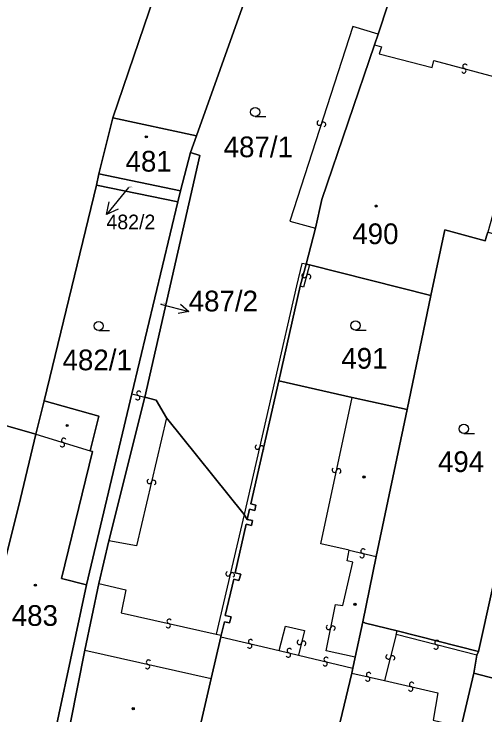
# Model space of a CAD drawing. Extents: x -600309 to -598967, y -1161267 to -1160292.
# Drawn here: x -599978 to -599939.3, y -1161134.8 to -1161077.3 of the extents above; entities that cross this region are included whole.
import ezdxf

# ---------------------------------------------------------------- set-up
doc = ezdxf.new("R2010")
doc.units = 0
for name, color, linetype in [('Level 1', 7, 'Continuous'), ('Level 13', 7, 'Continuous'), ('Level 3', 7, 'Continuous'), ('Level 4', 7, 'Continuous'), ('Level 5', 7, 'Continuous'), ('Level 57', 7, 'Continuous'), ('Level 60', 7, 'Continuous')]:
    doc.layers.add(name, color=color, linetype=linetype)

msp = doc.modelspace()

# ---------------------------------------------------------------- linework, layer by layer
at = {"layer": 'Level 1'}
for points in [[(-599969.84, -1161085.78), (-599963.43, -1161066.98), (-599957.36, -1161049.29)], [(-599955.2, -1161065.48), (-599962.99, -1161087.27)], [(-599945.61, -1161071.42), (-599948.08, -1161078.93)], [(-599948.08, -1161078.93), (-599948.37, -1161079.79)], [(-599953.21, -1161094.85), (-599952.69, -1161092.5), (-599948.37, -1161079.79)], [(-599969.84, -1161085.78), (-599970.99, -1161090.37)], [(-599962.99, -1161087.27), (-599969.84, -1161085.78)], [(-599962.99, -1161087.27), (-599963.46, -1161088.64)], [(-599967.23, -1161108.7), (-599962.71, -1161088.89), (-599963.46, -1161088.64)], [(-599963.46, -1161088.64), (-599964.29, -1161091.77)], [(-599970.99, -1161090.37), (-599971.18, -1161091.31)], [(-599964.29, -1161091.77), (-599970.99, -1161090.37)], [(-599971.18, -1161091.31), (-599975.49, -1161109.01)], [(-599971.18, -1161091.31), (-599964.52, -1161092.68)], [(-599964.29, -1161091.77), (-599964.52, -1161092.68)], [(-599964.52, -1161092.68), (-599968.28, -1161108.43)], [(-599953.21, -1161094.85), (-599953.98, -1161097.8)], [(-599939.17, -1161095.5), (-599939.28, -1161095.87), (-599942.59, -1161094.98), (-599943.75, -1161100.36)], [(-599953.98, -1161097.8), (-599954.48, -1161099.61)], [(-599953.71, -1161097.86), (-599953.98, -1161097.8)], [(-599943.75, -1161100.36), (-599953.71, -1161097.86)], [(-599954.48, -1161099.61), (-599956.23, -1161107.37)], [(-599943.75, -1161100.36), (-599945.7, -1161109.72)], [(-599933.31, -1161100.19), (-599939.84, -1161129.57)], [(-599956.23, -1161107.37), (-599958.51, -1161117.45), (-599958.1, -1161117.56), (-599958.19, -1161118), (-599958.64, -1161117.89), (-599958.82, -1161118.75)], [(-599950.2, -1161108.74), (-599956.23, -1161107.37)], [(-599991.07, -1161107.51), (-599976.16, -1161111.75)], [(-599968.28, -1161108.43), (-599972.01, -1161124.1)], [(-599975.49, -1161109.01), (-599976.16, -1161111.75)], [(-599971.7, -1161113.1), (-599971, -1161110.27), (-599975.49, -1161109.01)], [(-599970.16, -1161120.49), (-599967.23, -1161108.7)], [(-599967.23, -1161108.7), (-599966.28, -1161108.94), (-599965.44, -1161110.41)], [(-599945.7, -1161109.72), (-599950.2, -1161108.74)], [(-599945.7, -1161109.72), (-599948.24, -1161121.79)], [(-599965.44, -1161110.41), (-599959.06, -1161118.34)], [(-599976.16, -1161111.75), (-599977.42, -1161117.01), (-599978.65, -1161121.98), (-599978.85, -1161121.95), (-599978.98, -1161122.5)], [(-599972.01, -1161124.1), (-599974.06, -1161123.59), (-599971.52, -1161113.15), (-599971.7, -1161113.1)], [(-599958.82, -1161118.75), (-599958.38, -1161118.83), (-599958.46, -1161119.23), (-599958.91, -1161119.12), (-599959.8, -1161123.12), (-599959.35, -1161123.22), (-599959.49, -1161123.75), (-599959.92, -1161123.65), (-599960.62, -1161126.63), (-599960.14, -1161126.72), (-599960.26, -1161127.21), (-599960.67, -1161127.13), (-599960.95, -1161128.23)], [(-599959.06, -1161118.34), (-599958.82, -1161118.75)], [(-599970.98, -1161124), (-599970.16, -1161120.49)], [(-599948.24, -1161121.79), (-599949.34, -1161127.15)], [(-599972.15, -1161129.47), (-599970.98, -1161124)], [(-599972.01, -1161124.1), (-599975.6, -1161140.9)], [(-599949.34, -1161127.15), (-599949.96, -1161130.04)], [(-599946.52, -1161127.87), (-599949.1, -1161127.24), (-599949.34, -1161127.15)], [(-599946.52, -1161127.87), (-599939.84, -1161129.57)], [(-599960.98, -1161128.38), (-599961.76, -1161131.79)], [(-599960.95, -1161128.23), (-599960.98, -1161128.38)], [(-599974.46, -1161141.2), (-599972.15, -1161129.47)], [(-599939.84, -1161129.57), (-599939.96, -1161129.87)], [(-599949.96, -1161130.04), (-599950.16, -1161130.94)], [(-599939.96, -1161129.87), (-599940.21, -1161131.34)], [(-599950.16, -1161130.94), (-599950.24, -1161131.34)], [(-599950.24, -1161131.34), (-599953.72, -1161145.96)], [(-599940.21, -1161131.34), (-599941.27, -1161135.74)], [(-599936.67, -1161132.28), (-599940.21, -1161131.34)], [(-599961.76, -1161131.79), (-599964.45, -1161143.41)]]:
    msp.add_lwpolyline(points, dxfattribs=at)
at = {"layer": 'Level 13'}
for centre, start, end in [((-599940.941, -1161081.572), 22.58406, 254.68205), ((-599941.038, -1161081.928), 202.3696, 74.9596), ((-599952.905, -1161086.213), 109.21985, 341.80985), ((-599952.555, -1161086.328), 289.43431, 161.5323), ((-599954.138, -1161098.721), 112.08979, 344.67979), ((-599953.782, -1161098.82), 292.30424, 164.40224), ((-599967.712, -1161108.382), 22.95196, 255.04996), ((-599967.807, -1161108.738), 202.73751, 75.32751), ((-599973.984, -1161112.596), 200.31771, 72.90771), ((-599973.875, -1161112.244), 20.53216, 252.63016), ((-599957.979, -1161112.798), 114.26632, 346.85632), ((-599957.621, -1161112.883), 294.48078, 166.57878), ((-599951.67, -1161114.69), 115.22903, 347.32703), ((-599951.31, -1161114.77), 295.01458, 167.60458), ((-599966.849, -1161115.617), 113.96039, 346.55039), ((-599966.491, -1161115.704), 294.17484, 166.27284), ((-599949.306, -1161121.341), 23.94535, 256.04335), ((-599949.394, -1161121.699), 203.73089, 76.32089), ((-599960.389, -1161123.197), 113.95035, 346.54035), ((-599960.031, -1161123.284), 294.16481, 166.2628), ((-599965.218, -1161127.09), 24.81286, 256.91086), ((-599965.301, -1161127.449), 204.5984, 77.1884), ((-599952.141, -1161127.582), 116.03373, 348.13173), ((-599951.78, -1161127.657), 295.81928, 168.40928), ((-599958.537, -1161128.761), 24.32571, 256.42371), ((-599954.538, -1161128.815), 113.25559, 345.84559), ((-599958.622, -1161129.119), 204.11126, 76.70126), ((-599954.181, -1161128.906), 293.47005, 165.56804), ((-599943.327, -1161129.198), 203.0121, 75.1101), ((-599943.234, -1161128.842), 22.79764, 255.38764), ((-599955.444, -1161129.859), 203.63512, 76.22512), ((-599955.355, -1161129.501), 23.84957, 255.94757), ((-599966.918, -1161130.45), 24.78555, 256.88355), ((-599952.335, -1161130.221), 23.85265, 255.95065), ((-599947.248, -1161130.015), 113.2288, 345.8188), ((-599946.891, -1161130.106), 293.44325, 165.54125), ((-599967.001, -1161130.809), 204.57109, 77.16109), ((-599952.424, -1161130.579), 203.6382, 76.2282), ((-599948.847, -1161131.471), 24.44013, 256.53812), ((-599948.932, -1161131.829), 204.22567, 76.81567), ((-599945.317, -1161132.281), 24.35897, 256.45696), ((-599945.402, -1161132.639), 204.14451, 76.73451)]:
    msp.add_arc(centre, 0.184, start, end, dxfattribs=at)
at = {"layer": 'Level 3'}
for points in [[(-599948.08, -1161078.93), (-599950.14, -1161078.29), (-599955.31, -1161094.26), (-599953.21, -1161094.85)], [(-599948.37, -1161079.79), (-599947.8, -1161079.95), (-599947.98, -1161080.55), (-599943.63, -1161081.67), (-599943.49, -1161081.09), (-599938.49, -1161082.41)], [(-599953.98, -1161097.8), (-599954.34, -1161097.73), (-599954.78, -1161099.57), (-599956.54, -1161107.33), (-599959.06, -1161118.34)], [(-599953.71, -1161097.86), (-599954.2, -1161099.68), (-599954.48, -1161099.61)], [(-599968.28, -1161108.43), (-599967.23, -1161108.7)], [(-599950.46, -1161121.26), (-599952.78, -1161120.73), (-599950.2, -1161108.74)], [(-599965.44, -1161110.41), (-599967.9, -1161120.9), (-599970.16, -1161120.49)], [(-599976.16, -1161111.75), (-599971.7, -1161113.1)], [(-599959.06, -1161118.34), (-599961.36, -1161128.14)], [(-599949.96, -1161130.04), (-599952.34, -1161129.52), (-599951.58, -1161125.73), (-599950.96, -1161125.81), (-599950.14, -1161122.24), (-599950.62, -1161122.13), (-599950.46, -1161121.26)], [(-599950.46, -1161121.26), (-599948.24, -1161121.79)], [(-599970.98, -1161124), (-599968.77, -1161124.5), (-599969.17, -1161126.4), (-599961.36, -1161128.14)], [(-599956.19, -1161129.49), (-599955.67, -1161127.49), (-599954.11, -1161127.85), (-599954.61, -1161129.87)], [(-599946.6, -1161128.17), (-599946.52, -1161127.87)], [(-599961.36, -1161128.14), (-599960.95, -1161128.23)], [(-599960.98, -1161128.38), (-599956.19, -1161129.49)], [(-599946.6, -1161128.17), (-599947.54, -1161131.96)], [(-599939.96, -1161129.87), (-599946.6, -1161128.17)], [(-599972.15, -1161129.47), (-599961.76, -1161131.79)], [(-599956.19, -1161129.49), (-599954.61, -1161129.87)], [(-599954.61, -1161129.87), (-599950.16, -1161130.94)], [(-599950.24, -1161131.34), (-599947.54, -1161131.96)], [(-599947.54, -1161131.96), (-599943.17, -1161132.97), (-599943.55, -1161135.2), (-599941.27, -1161135.74)]]:
    msp.add_lwpolyline(points, dxfattribs=at)
at = {"layer": 'Level 5'}
for p, q in [((-599958.16, -1161085.69), (-599957.285, -1161085.69)), ((-599971, -1161103.24), (-599970.125, -1161103.24)), ((-599949.93, -1161103.2), (-599949.055, -1161103.2)), ((-599941.04, -1161111.68), (-599940.165, -1161111.68))]:
    msp.add_line(p, q, dxfattribs=at)
for centre, radius in [((-599958.16, -1161085.315), 0.375), ((-599967.1, -1161087.35), 0.09), ((-599967.1, -1161087.35), 0.0521), ((-599948.23, -1161093.03), 0.09), ((-599948.23, -1161093.03), 0.0521), ((-599971, -1161102.865), 0.375), ((-599949.93, -1161102.825), 0.375), ((-599973.59, -1161111.03), 0.09), ((-599973.59, -1161111.03), 0.0521), ((-599941.04, -1161111.305), 0.375), ((-599949.23, -1161115.25), 0.09), ((-599949.23, -1161115.25), 0.0521), ((-599976.2, -1161124.13), 0.09), ((-599976.2, -1161124.13), 0.0521), ((-599949.97, -1161125.7), 0.09), ((-599949.97, -1161125.7), 0.0521), ((-599968.17, -1161134.27), 0.09), ((-599968.17, -1161134.27), 0.0521)]:
    msp.add_circle(centre, radius, dxfattribs=at)
at = {"layer": 'Level 57'}
for p, q in [((-599968.57, -1161091.51), (-599970.37, -1161093.73)), ((-599965.92, -1161101.07), (-599963.62, -1161101.67))]:
    msp.add_line(p, q, dxfattribs=at)
for points in [[(-599969.4, -1161093.29), (-599970.37, -1161093.73), (-599970.14, -1161092.69)], [(-599964.287, -1161101.087), (-599963.62, -1161101.67), (-599964.487, -1161101.853)]]:
    msp.add_lwpolyline(points, dxfattribs=at)
at = {"layer": 'Level 60'}
for points in [[(-599969.84, -1161085.78), (-599963.43, -1161066.98), (-599957.36, -1161049.29), (-599954.53, -1161041.04), (-599948.21, -1161022.23), (-599941.17, -1161024.62), (-599955.2, -1161065.48), (-599962.99, -1161087.27)], [(-599997.96, -1161105.57), (-599998.39, -1161105.39), (-599997.17, -1161101.32), (-599989.35, -1161075.82), (-599986.44, -1161067.18), (-599981.21, -1161051.66), (-599978.31, -1161043.6), (-599977.92, -1161043.71), (-599957.36, -1161049.29), (-599963.43, -1161066.98), (-599969.84, -1161085.78), (-599970.99, -1161090.37), (-599971.18, -1161091.31), (-599975.49, -1161109.01), (-599976.16, -1161111.75), (-599991.07, -1161107.51), (-599994.63, -1161106.5)], [(-599962.99, -1161087.27), (-599955.2, -1161065.48), (-599944.9, -1161069.34), (-599945.61, -1161071.42), (-599948.08, -1161078.93), (-599948.37, -1161079.79), (-599952.69, -1161092.5), (-599953.21, -1161094.85), (-599953.98, -1161097.8), (-599954.48, -1161099.61), (-599956.23, -1161107.37), (-599958.51, -1161117.45), (-599958.1, -1161117.56), (-599958.19, -1161118), (-599958.64, -1161117.89), (-599958.82, -1161118.75), (-599959.06, -1161118.34), (-599965.44, -1161110.41), (-599966.28, -1161108.94), (-599967.23, -1161108.7), (-599962.71, -1161088.89), (-599963.46, -1161088.64)], [(-599948.08, -1161078.93), (-599945.61, -1161071.42), (-599936.1, -1161074.93), (-599936.97, -1161077.75), (-599938.49, -1161082.41), (-599935.69, -1161083.15), (-599939.08, -1161095.18), (-599939.17, -1161095.5), (-599939.28, -1161095.87), (-599942.59, -1161094.98), (-599943.75, -1161100.36), (-599953.71, -1161097.86), (-599953.98, -1161097.8), (-599953.21, -1161094.85), (-599952.69, -1161092.5), (-599948.37, -1161079.79)], [(-599970.99, -1161090.37), (-599969.84, -1161085.78), (-599962.99, -1161087.27), (-599963.46, -1161088.64), (-599964.29, -1161091.77)], [(-599964.29, -1161091.77), (-599963.46, -1161088.64), (-599962.71, -1161088.89), (-599967.23, -1161108.7), (-599970.16, -1161120.49), (-599970.98, -1161124), (-599972.15, -1161129.47), (-599974.46, -1161141.2), (-599975.6, -1161140.9), (-599972.01, -1161124.1), (-599968.28, -1161108.43), (-599964.52, -1161092.68)], [(-599971.18, -1161091.31), (-599970.99, -1161090.37), (-599964.29, -1161091.77), (-599964.52, -1161092.68)], [(-599975.49, -1161109.01), (-599971.18, -1161091.31), (-599964.52, -1161092.68), (-599968.28, -1161108.43), (-599972.01, -1161124.1), (-599974.06, -1161123.59), (-599971.52, -1161113.15), (-599971.7, -1161113.1), (-599971, -1161110.27)], [(-599945.7, -1161109.72), (-599943.75, -1161100.36), (-599942.59, -1161094.98), (-599939.28, -1161095.87), (-599939.17, -1161095.5), (-599939.08, -1161095.18), (-599932.61, -1161096.87), (-599932.66, -1161097.15), (-599932.94, -1161098.44), (-599933.31, -1161100.19), (-599939.84, -1161129.57), (-599946.52, -1161127.87), (-599949.1, -1161127.24), (-599949.34, -1161127.15), (-599948.24, -1161121.79)], [(-599939.96, -1161129.87), (-599939.84, -1161129.57), (-599933.31, -1161100.19), (-599932.94, -1161098.44), (-599932.66, -1161097.15), (-599932.61, -1161096.87), (-599931.83, -1161097.11), (-599923.94, -1161099.26), (-599923.97, -1161099.56), (-599924.02, -1161099.85), (-599929.94, -1161125.52), (-599930.5, -1161127.7), (-599931.65, -1161133.02), (-599931.8, -1161133.46), (-599932.04, -1161133.38), (-599935.38, -1161132.59), (-599936.67, -1161132.28), (-599940.21, -1161131.34)], [(-599954.48, -1161099.61), (-599953.98, -1161097.8), (-599953.71, -1161097.86), (-599943.75, -1161100.36), (-599945.7, -1161109.72), (-599950.2, -1161108.74), (-599956.23, -1161107.37)], [(-600002.31, -1161116.28), (-600000.62, -1161111.06), (-600000.2, -1161111.2), (-600000.01, -1161110.63), (-599998.39, -1161105.39), (-599997.96, -1161105.57), (-599994.63, -1161106.5), (-599991.07, -1161107.51), (-599976.16, -1161111.75), (-599977.42, -1161117.01), (-599978.65, -1161121.98), (-599978.85, -1161121.95), (-599978.98, -1161122.5), (-599979.39, -1161124.2), (-599983.06, -1161138.73), (-599989.48, -1161136.6), (-599989.27, -1161136.16), (-600000.48, -1161132.51), (-600000.75, -1161133.07), (-600006.35, -1161131.1), (-600007.07, -1161131.01), (-600003.34, -1161119.48)], [(-599978.65, -1161121.98), (-599977.42, -1161117.01), (-599976.16, -1161111.75), (-599975.49, -1161109.01), (-599971, -1161110.27), (-599971.7, -1161113.1), (-599971.52, -1161113.15), (-599974.06, -1161123.59), (-599972.01, -1161124.1), (-599975.6, -1161140.9), (-599983.06, -1161138.73), (-599979.39, -1161124.2), (-599978.98, -1161122.5), (-599978.85, -1161121.95)], [(-599967.23, -1161108.7), (-599966.28, -1161108.94), (-599965.44, -1161110.41), (-599959.06, -1161118.34), (-599958.82, -1161118.75), (-599958.38, -1161118.83), (-599958.46, -1161119.23), (-599958.91, -1161119.12), (-599959.8, -1161123.12), (-599959.35, -1161123.22), (-599959.49, -1161123.75), (-599959.92, -1161123.65), (-599960.62, -1161126.63), (-599960.14, -1161126.72), (-599960.26, -1161127.21), (-599960.67, -1161127.13), (-599960.95, -1161128.23), (-599960.98, -1161128.38), (-599961.76, -1161131.79), (-599964.45, -1161143.41), (-599974.46, -1161141.2), (-599972.15, -1161129.47), (-599970.98, -1161124), (-599970.16, -1161120.49)], [(-599949.96, -1161130.04), (-599949.34, -1161127.15), (-599949.1, -1161127.24), (-599946.52, -1161127.87), (-599939.84, -1161129.57), (-599939.96, -1161129.87), (-599940.21, -1161131.34), (-599941.27, -1161135.74), (-599941.55, -1161137.12), (-599942.26, -1161139.88), (-599944.17, -1161148.1), (-599953.72, -1161145.96), (-599950.24, -1161131.34), (-599950.16, -1161130.94)], [(-599941.27, -1161135.74), (-599940.21, -1161131.34), (-599936.67, -1161132.28), (-599935.38, -1161132.59), (-599932.04, -1161133.38), (-599931.8, -1161133.46), (-599935.38, -1161150.31), (-599944.17, -1161148.1), (-599942.26, -1161139.88), (-599941.55, -1161137.12)]]:
    msp.add_lwpolyline(points, close=True, dxfattribs=at)
msp.add_lwpolyline([(-599964.45, -1161143.41), (-599961.76, -1161131.79), (-599960.98, -1161128.38), (-599960.95, -1161128.23), (-599960.67, -1161127.13), (-599960.26, -1161127.21), (-599960.14, -1161126.72), (-599960.62, -1161126.63), (-599959.92, -1161123.65), (-599959.49, -1161123.75), (-599959.35, -1161123.22), (-599959.8, -1161123.12), (-599958.91, -1161119.12), (-599958.46, -1161119.23), (-599958.38, -1161118.83), (-599958.82, -1161118.75), (-599958.64, -1161117.89), (-599958.19, -1161118), (-599958.1, -1161117.56), (-599958.51, -1161117.45), (-599956.23, -1161107.37), (-599950.2, -1161108.74), (-599945.7, -1161109.72), (-599948.24, -1161121.79), (-599949.34, -1161127.15), (-599949.96, -1161130.04), (-599950.16, -1161130.94), (-599950.24, -1161131.34), (-599953.72, -1161145.96)], dxfattribs=at)

# ---------------------------------------------------------------- texts
at = {"layer": 'Level 4'}
for s, height, p in [('487/1', 1.7, (-599960.75, -1161089.02)), ('481', 1.7, (-599968.8, -1161090.2)), ('482/2', 0.1, (-599968.57, -1161091.51)), ('490', 1.7, (-599950.19, -1161096.15)), ('487/2', 0.1, (-599965.92, -1161101.07)), ('482/1', 1.7, (-599973.97, -1161106.5)), ('491', 1.7, (-599951.09, -1161106.37)), ('494', 1.7, (-599943.16, -1161114.85)), ('483', 1.7, (-599978.14, -1161127.47))]:
    msp.add_text(s, height=height, dxfattribs=at).set_placement(p)
at = {"layer": 'Level 57'}
for s, height, p in [('482/2', 1.2, (-599970.37, -1161094.93)), ('487/2', 1.7, (-599963.62, -1161101.67))]:
    msp.add_text(s, height=height, dxfattribs=at).set_placement(p)

doc.saveas('drawing.dxf')
